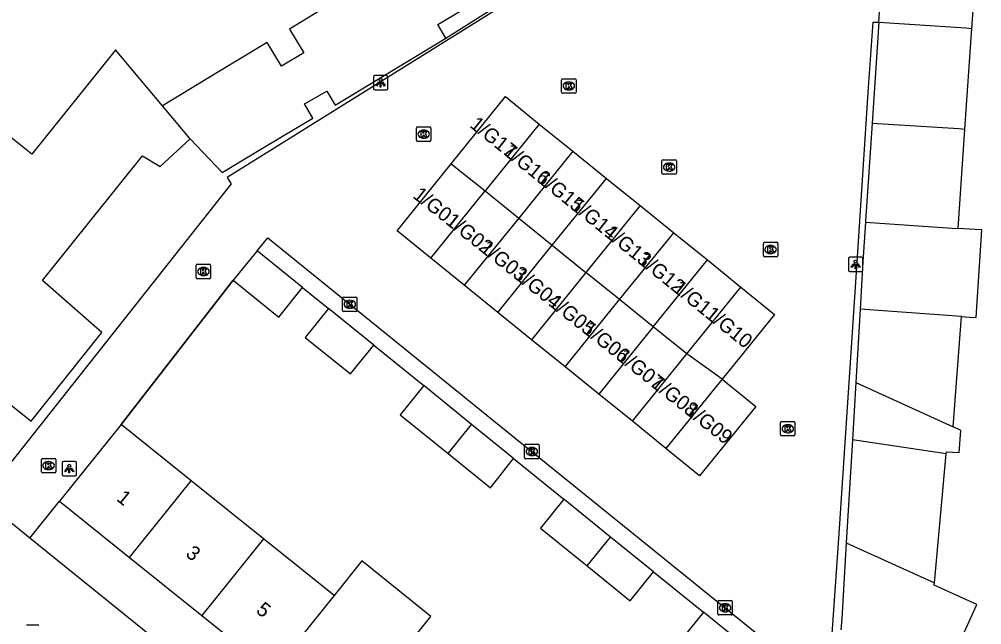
# Model space of a CAD drawing. Extents: x 160107 to 160928, y 382056 to 382918.
# Drawn here: x 160465.6 to 160532.4, y 382582.2 to 382624.3 of the extents above; entities that cross this region are included whole.
import ezdxf

# ---------------------------------------------------------------- set-up
doc = ezdxf.new("R2010")
doc.units = 0
for name, color, linetype in [('IMGEO_Kolk', 7, 'Continuous'), ('IMGEO_Lichtpunt', 7, 'Continuous'), ('IMGEO_Muur', 7, 'Continuous'), ('IMGEO_Pand', 7, 'Continuous'), ('IMGEO_Pand_nummerreeks', 7, 'Continuous'), ('IMGEO_Rijbaan_lokaal_open', 7, 'Continuous'), ('IMGEO_Voetpad_open', 7, 'Continuous')]:
    doc.layers.add(name, color=color, linetype=linetype)

msp = doc.modelspace()

# ---------------------------------------------------------------- linework, layer by layer
at = {"layer": 'IMGEO_Kolk'}
for p, q in [((160503.247, 382619.2), (160503.247, 382620.052)), ((160503.322, 382620.126), (160504.174, 382620.126)), ((160503.735, 382619.906), (160503.76, 382619.906)), ((160504.248, 382620.052), (160504.248, 382619.2)), ((160503.758, 382619.346), (160503.733, 382619.346)), ((160504.174, 382619.126), (160503.322, 382619.126)), ((160493.165, 382615.844), (160493.165, 382616.696)), ((160493.24, 382616.77), (160494.092, 382616.77)), ((160493.653, 382616.55), (160493.678, 382616.55)), ((160494.166, 382616.696), (160494.166, 382615.844)), ((160493.676, 382615.99), (160493.651, 382615.99)), ((160494.092, 382615.77), (160493.24, 382615.77)), ((160510.217, 382613.556), (160510.217, 382614.408)), ((160510.292, 382614.482), (160511.144, 382614.482)), ((160510.705, 382614.262), (160510.73, 382614.262)), ((160511.218, 382614.408), (160511.218, 382613.556)), ((160511.144, 382613.482), (160510.292, 382613.482)), ((160510.728, 382613.702), (160510.703, 382613.702)), ((160517.265, 382607.831), (160517.265, 382608.683)), ((160517.34, 382608.757), (160518.192, 382608.757)), ((160517.753, 382608.537), (160517.778, 382608.537)), ((160518.266, 382608.683), (160518.266, 382607.831)), ((160517.776, 382607.977), (160517.751, 382607.977)), ((160477.86, 382606.302), (160477.86, 382607.154)), ((160477.935, 382607.228), (160478.787, 382607.228)), ((160478.861, 382607.154), (160478.861, 382606.302)), ((160518.192, 382607.757), (160517.34, 382607.757)), ((160478.348, 382607.008), (160478.373, 382607.008)), ((160478.787, 382606.228), (160477.935, 382606.228)), ((160478.371, 382606.448), (160478.346, 382606.448)), ((160488.03, 382604.023), (160488.03, 382604.875)), ((160488.105, 382604.949), (160488.957, 382604.949)), ((160488.518, 382604.729), (160488.543, 382604.729)), ((160489.031, 382604.875), (160489.031, 382604.023)), ((160488.957, 382603.949), (160488.105, 382603.949)), ((160488.541, 382604.169), (160488.516, 382604.169)), ((160518.459, 382595.372), (160518.459, 382596.224)), ((160518.534, 382596.298), (160519.386, 382596.298)), ((160518.947, 382596.078), (160518.972, 382596.078)), ((160519.46, 382596.224), (160519.46, 382595.372)), ((160519.386, 382595.298), (160518.534, 382595.298)), ((160518.97, 382595.518), (160518.945, 382595.518)), ((160500.678, 382593.792), (160500.678, 382594.644)), ((160500.753, 382594.718), (160501.605, 382594.718)), ((160501.166, 382594.498), (160501.191, 382594.498)), ((160501.679, 382594.644), (160501.679, 382593.792)), ((160501.189, 382593.938), (160501.164, 382593.938)), ((160467.101, 382592.816), (160467.101, 382593.668)), ((160467.176, 382593.742), (160468.028, 382593.742)), ((160467.589, 382593.522), (160467.614, 382593.522)), ((160468.102, 382593.668), (160468.102, 382592.816)), ((160501.605, 382593.718), (160500.753, 382593.718)), ((160468.028, 382592.742), (160467.176, 382592.742)), ((160467.612, 382592.962), (160467.587, 382592.962)), ((160514.106, 382582.932), (160514.106, 382583.784)), ((160514.181, 382583.858), (160515.033, 382583.858)), ((160515.107, 382583.784), (160515.107, 382582.932)), ((160514.617, 382583.078), (160514.592, 382583.078)), ((160514.594, 382583.638), (160514.619, 382583.638)), ((160515.033, 382582.858), (160514.181, 382582.858)), ((160466.07, 382582.179), (160466.922, 382582.179))]:
    msp.add_line(p, q, dxfattribs=at)
for points in [[(160503.247, 382619.2), (160503.247, 382620.052)], [(160503.322, 382620.126), (160504.174, 382620.126)], [(160504.248, 382620.052), (160504.248, 382619.2)], [(160503.568, 382619.826), (160503.691, 382619.826), (160503.691, 382619.675), (160503.821, 382619.826), (160503.985, 382619.826), (160503.839, 382619.675), (160503.992, 382619.426), (160503.84, 382619.426), (160503.755, 382619.59), (160503.691, 382619.523), (160503.691, 382619.426), (160503.568, 382619.426), (160503.568, 382619.826)], [(160504.174, 382619.126), (160503.322, 382619.126)], [(160493.165, 382615.844), (160493.165, 382616.696)], [(160493.24, 382616.77), (160494.092, 382616.77)], [(160494.166, 382616.696), (160494.166, 382615.844)], [(160493.486, 382616.47), (160493.609, 382616.47), (160493.609, 382616.319), (160493.739, 382616.47), (160493.903, 382616.47), (160493.757, 382616.319), (160493.91, 382616.07), (160493.758, 382616.07), (160493.673, 382616.234), (160493.609, 382616.167), (160493.609, 382616.07), (160493.486, 382616.07), (160493.486, 382616.47)], [(160494.092, 382615.77), (160493.24, 382615.77)], [(160510.217, 382613.556), (160510.217, 382614.408)], [(160510.292, 382614.482), (160511.144, 382614.482)], [(160510.538, 382614.182), (160510.661, 382614.182), (160510.661, 382614.031), (160510.791, 382614.182), (160510.955, 382614.182), (160510.809, 382614.031), (160510.962, 382613.782), (160510.81, 382613.782), (160510.725, 382613.946), (160510.661, 382613.879), (160510.661, 382613.782), (160510.538, 382613.782), (160510.538, 382614.182)], [(160511.218, 382614.408), (160511.218, 382613.556)], [(160511.144, 382613.482), (160510.292, 382613.482)], [(160517.265, 382607.831), (160517.265, 382608.683)], [(160517.34, 382608.757), (160518.192, 382608.757)], [(160518.266, 382608.683), (160518.266, 382607.831)], [(160517.586, 382608.457), (160517.709, 382608.457), (160517.709, 382608.306), (160517.839, 382608.457), (160518.003, 382608.457), (160517.857, 382608.306), (160518.01, 382608.057), (160517.858, 382608.057), (160517.773, 382608.221), (160517.709, 382608.154), (160517.709, 382608.057), (160517.586, 382608.057), (160517.586, 382608.457)], [(160477.86, 382606.302), (160477.86, 382607.154)], [(160477.935, 382607.228), (160478.787, 382607.228)], [(160478.861, 382607.154), (160478.861, 382606.302)], [(160518.192, 382607.757), (160517.34, 382607.757)], [(160478.181, 382606.928), (160478.304, 382606.928), (160478.304, 382606.777), (160478.434, 382606.928), (160478.598, 382606.928), (160478.452, 382606.777), (160478.605, 382606.528), (160478.453, 382606.528), (160478.368, 382606.692), (160478.304, 382606.625), (160478.304, 382606.528), (160478.181, 382606.528), (160478.181, 382606.928)], [(160478.787, 382606.228), (160477.935, 382606.228)], [(160488.03, 382604.023), (160488.03, 382604.875)], [(160488.105, 382604.949), (160488.957, 382604.949)], [(160488.351, 382604.649), (160488.474, 382604.649), (160488.474, 382604.498), (160488.604, 382604.649), (160488.768, 382604.649), (160488.622, 382604.498), (160488.775, 382604.249), (160488.623, 382604.249), (160488.538, 382604.413), (160488.474, 382604.346), (160488.474, 382604.249), (160488.351, 382604.249), (160488.351, 382604.649)], [(160489.031, 382604.875), (160489.031, 382604.023)], [(160488.957, 382603.949), (160488.105, 382603.949)], [(160518.459, 382595.372), (160518.459, 382596.224)], [(160518.534, 382596.298), (160519.386, 382596.298)], [(160518.78, 382595.998), (160518.903, 382595.998), (160518.903, 382595.847), (160519.033, 382595.998), (160519.197, 382595.998), (160519.051, 382595.847), (160519.204, 382595.598), (160519.052, 382595.598), (160518.967, 382595.762), (160518.903, 382595.695), (160518.903, 382595.598), (160518.78, 382595.598), (160518.78, 382595.998)], [(160519.46, 382596.224), (160519.46, 382595.372)], [(160519.386, 382595.298), (160518.534, 382595.298)], [(160500.678, 382593.792), (160500.678, 382594.644)], [(160500.753, 382594.718), (160501.605, 382594.718)], [(160501.679, 382594.644), (160501.679, 382593.792)], [(160500.999, 382594.418), (160501.122, 382594.418), (160501.122, 382594.267), (160501.252, 382594.418), (160501.416, 382594.418), (160501.27, 382594.267), (160501.423, 382594.018), (160501.271, 382594.018), (160501.186, 382594.182), (160501.122, 382594.115), (160501.122, 382594.018), (160500.999, 382594.018), (160500.999, 382594.418)], [(160467.101, 382592.816), (160467.101, 382593.668)], [(160467.176, 382593.742), (160468.028, 382593.742)], [(160467.422, 382593.442), (160467.545, 382593.442), (160467.545, 382593.291), (160467.675, 382593.442), (160467.839, 382593.442), (160467.693, 382593.291), (160467.846, 382593.042), (160467.694, 382593.042), (160467.609, 382593.206), (160467.545, 382593.139), (160467.545, 382593.042), (160467.422, 382593.042), (160467.422, 382593.442)], [(160468.102, 382593.668), (160468.102, 382592.816)], [(160501.605, 382593.718), (160500.753, 382593.718)], [(160468.028, 382592.742), (160467.176, 382592.742)], [(160514.106, 382582.932), (160514.106, 382583.784)], [(160514.181, 382583.858), (160515.033, 382583.858)], [(160515.107, 382583.784), (160515.107, 382582.932)], [(160514.427, 382583.558), (160514.55, 382583.558), (160514.55, 382583.407), (160514.68, 382583.558), (160514.844, 382583.558), (160514.698, 382583.407), (160514.851, 382583.158), (160514.699, 382583.158), (160514.614, 382583.322), (160514.55, 382583.255), (160514.55, 382583.158), (160514.427, 382583.158), (160514.427, 382583.558)], [(160515.033, 382582.858), (160514.181, 382582.858)], [(160466.07, 382582.179), (160466.922, 382582.179)]]:
    msp.add_lwpolyline(points, dxfattribs=at)
for centre, start, end in [((160503.324, 382620.05), 91.55205, 178.44795), ((160503.324, 382620.05), 91.55205, 178.44795), ((160504.172, 382620.05), 1.55205, 88.44795), ((160504.172, 382620.05), 1.55205, 88.44795), ((160503.324, 382619.202), 181.55205, 268.44795), ((160503.324, 382619.202), 181.55205, 268.44795), ((160504.172, 382619.202), 271.55205, 358.44795), ((160504.172, 382619.202), 271.55205, 358.44795), ((160493.242, 382616.694), 91.55205, 178.44795), ((160493.242, 382616.694), 91.55205, 178.44795), ((160494.09, 382616.694), 1.55205, 88.44795), ((160494.09, 382616.694), 1.55205, 88.44795), ((160493.242, 382615.846), 181.55205, 268.44795), ((160493.242, 382615.846), 181.55205, 268.44795), ((160494.09, 382615.846), 271.55205, 358.44795), ((160494.09, 382615.846), 271.55205, 358.44795), ((160510.294, 382614.406), 91.55205, 178.44795), ((160510.294, 382614.406), 91.55205, 178.44795), ((160511.142, 382614.406), 1.55205, 88.44795), ((160511.142, 382614.406), 1.55205, 88.44795), ((160510.294, 382613.558), 181.55205, 268.44795), ((160510.294, 382613.558), 181.55205, 268.44795), ((160511.142, 382613.558), 271.55205, 358.44795), ((160511.142, 382613.558), 271.55205, 358.44795), ((160517.342, 382608.681), 91.55205, 178.44795), ((160517.342, 382608.681), 91.55205, 178.44795), ((160518.19, 382608.681), 1.55205, 88.44795), ((160518.19, 382608.681), 1.55205, 88.44795), ((160517.342, 382607.833), 181.55205, 268.44795), ((160517.342, 382607.833), 181.55205, 268.44795), ((160518.19, 382607.833), 271.55205, 358.44795), ((160518.19, 382607.833), 271.55205, 358.44795), ((160477.937, 382607.152), 91.55205, 178.44795), ((160477.937, 382607.152), 91.55205, 178.44795), ((160478.785, 382607.152), 1.55205, 88.44795), ((160478.785, 382607.152), 1.55205, 88.44795), ((160477.937, 382606.304), 181.55205, 268.44795), ((160477.937, 382606.304), 181.55205, 268.44795), ((160478.785, 382606.304), 271.55205, 358.44795), ((160478.785, 382606.304), 271.55205, 358.44795), ((160488.107, 382604.873), 91.55205, 178.44795), ((160488.107, 382604.873), 91.55205, 178.44795), ((160488.955, 382604.873), 1.55205, 88.44795), ((160488.955, 382604.873), 1.55205, 88.44795), ((160488.107, 382604.025), 181.55205, 268.44795), ((160488.107, 382604.025), 181.55205, 268.44795), ((160488.955, 382604.025), 271.55205, 358.44795), ((160488.955, 382604.025), 271.55205, 358.44795), ((160518.536, 382596.222), 91.55205, 178.44795), ((160518.536, 382596.222), 91.55205, 178.44795), ((160519.384, 382596.222), 1.55205, 88.44795), ((160519.384, 382596.222), 1.55205, 88.44795), ((160518.536, 382595.374), 181.55205, 268.44795), ((160518.536, 382595.374), 181.55205, 268.44795), ((160519.384, 382595.374), 271.55205, 358.44795), ((160519.384, 382595.374), 271.55205, 358.44795), ((160500.755, 382594.642), 91.55205, 178.44795), ((160500.755, 382594.642), 91.55205, 178.44795), ((160501.603, 382594.642), 1.55205, 88.44795), ((160501.603, 382594.642), 1.55205, 88.44795), ((160500.755, 382593.794), 181.55205, 268.44795), ((160500.755, 382593.794), 181.55205, 268.44795), ((160501.603, 382593.794), 271.55205, 358.44795), ((160501.603, 382593.794), 271.55205, 358.44795), ((160467.178, 382593.666), 91.55205, 178.44795), ((160467.178, 382593.666), 91.55205, 178.44795), ((160468.026, 382593.666), 1.55205, 88.44795), ((160468.026, 382593.666), 1.55205, 88.44795), ((160467.178, 382592.818), 181.55205, 268.44795), ((160467.178, 382592.818), 181.55205, 268.44795), ((160468.026, 382592.818), 271.55205, 358.44795), ((160468.026, 382592.818), 271.55205, 358.44795), ((160514.183, 382583.782), 91.55205, 178.44795), ((160514.183, 382583.782), 91.55205, 178.44795), ((160515.031, 382583.782), 1.55205, 88.44795), ((160515.031, 382583.782), 1.55205, 88.44795), ((160514.183, 382582.934), 181.55205, 268.44795), ((160514.183, 382582.934), 181.55205, 268.44795), ((160515.031, 382582.934), 271.55205, 358.44795), ((160515.031, 382582.934), 271.55205, 358.44795)]:
    msp.add_arc(centre, 0.0765, start, end, dxfattribs=at)
for centre, major_axis, ratio, start_param, end_param in [((160503.734, 382619.626), (-0.387, 0.002), 0.722429, 4.712389, 7.853982), ((160503.759, 382619.626), (-0.39, 0.002), 0.717154, 1.570796, 4.712389), ((160493.652, 382616.27), (-0.387, 0.002), 0.722429, 4.712389, 7.853982), ((160493.677, 382616.27), (-0.39, 0.002), 0.717154, 1.570796, 4.712389), ((160510.704, 382613.982), (-0.387, 0.002), 0.722429, 4.712389, 7.853982), ((160510.729, 382613.982), (-0.39, 0.002), 0.717154, 1.570796, 4.712389), ((160517.752, 382608.257), (-0.387, 0.002), 0.722429, 4.712389, 7.853982), ((160517.777, 382608.257), (-0.39, 0.002), 0.717154, 1.570796, 4.712389), ((160478.347, 382606.728), (-0.387, 0.002), 0.722429, 4.712389, 7.853982), ((160478.372, 382606.728), (-0.39, 0.002), 0.717154, 1.570796, 4.712389), ((160488.517, 382604.449), (-0.387, 0.002), 0.722429, 4.712389, 7.853982), ((160488.542, 382604.449), (-0.39, 0.002), 0.717154, 1.570796, 4.712389), ((160518.946, 382595.798), (-0.387, 0.002), 0.722429, 4.712389, 7.853982), ((160518.971, 382595.798), (-0.39, 0.002), 0.717154, 1.570796, 4.712389), ((160501.165, 382594.218), (-0.387, 0.002), 0.722429, 4.712389, 7.853982), ((160501.19, 382594.218), (-0.39, 0.002), 0.717154, 1.570796, 4.712389), ((160467.588, 382593.242), (-0.387, 0.002), 0.722429, 4.712389, 7.853982), ((160467.613, 382593.242), (-0.39, 0.002), 0.717154, 1.570796, 4.712389), ((160514.593, 382583.358), (-0.387, 0.002), 0.722429, 4.712389, 7.853982), ((160514.618, 382583.358), (-0.39, 0.002), 0.717154, 1.570796, 4.712389)]:
    msp.add_ellipse(centre, major_axis=major_axis, ratio=ratio, start_param=start_param, end_param=end_param, dxfattribs=at)
at = {"layer": 'IMGEO_Lichtpunt'}
for p, q in [((160490.17, 382620.243), (160490.17, 382619.436)), ((160490.17, 382620.243), (160490.17, 382619.436)), ((160491.072, 382620.338), (160490.264, 382620.338)), ((160491.072, 382620.338), (160490.264, 382620.338)), ((160491.166, 382619.436), (160491.166, 382620.243)), ((160491.166, 382619.436), (160491.166, 382620.243)), ((160490.264, 382619.342), (160491.072, 382619.342)), ((160490.264, 382619.342), (160491.072, 382619.342)), ((160523.176, 382607.623), (160523.176, 382606.816)), ((160523.176, 382607.623), (160523.176, 382606.816)), ((160524.078, 382607.718), (160523.27, 382607.718)), ((160524.078, 382607.718), (160523.27, 382607.718)), ((160524.172, 382606.816), (160524.172, 382607.623)), ((160524.172, 382606.816), (160524.172, 382607.623)), ((160523.27, 382606.722), (160524.078, 382606.722)), ((160523.27, 382606.722), (160524.078, 382606.722)), ((160468.541, 382593.432), (160468.541, 382592.625)), ((160468.541, 382593.432), (160468.541, 382592.625)), ((160469.443, 382593.527), (160468.635, 382593.527)), ((160469.443, 382593.527), (160468.635, 382593.527)), ((160469.537, 382592.625), (160469.537, 382593.432)), ((160469.537, 382592.625), (160469.537, 382593.432)), ((160468.635, 382592.531), (160469.443, 382592.531)), ((160468.635, 382592.531), (160469.443, 382592.531))]:
    msp.add_line(p, q, dxfattribs=at)
for points in [[(160490.544, 382619.907), (160490.583, 382619.879), (160490.395, 382619.617), (160490.357, 382619.644), (160490.544, 382619.907)], [(160490.646, 382619.859), (160490.693, 382619.859), (160490.693, 382619.537), (160490.646, 382619.537), (160490.646, 382619.859)], [(160490.756, 382619.879), (160490.794, 382619.906), (160490.981, 382619.644), (160490.942, 382619.616), (160490.756, 382619.879)], [(160523.55, 382607.287), (160523.589, 382607.259), (160523.401, 382606.997), (160523.363, 382607.024), (160523.55, 382607.287)], [(160523.652, 382607.239), (160523.699, 382607.239), (160523.699, 382606.917), (160523.652, 382606.917), (160523.652, 382607.239)], [(160523.762, 382607.259), (160523.8, 382607.286), (160523.987, 382607.024), (160523.948, 382606.996), (160523.762, 382607.259)], [(160468.915, 382593.096), (160468.954, 382593.068), (160468.766, 382592.806), (160468.728, 382592.833), (160468.915, 382593.096)], [(160469.127, 382593.068), (160469.165, 382593.095), (160469.352, 382592.833), (160469.313, 382592.805), (160469.127, 382593.068)], [(160469.017, 382593.048), (160469.064, 382593.048), (160469.064, 382592.726), (160469.017, 382592.726), (160469.017, 382593.048)]]:
    msp.add_lwpolyline(points, dxfattribs=at)
for centre in [(160490.669, 382620.041), (160523.675, 382607.421), (160469.04, 382593.23)]:
    msp.add_circle(centre, 0.0994, dxfattribs=at)
for centre, start, end in [((160490.264, 382620.243), 90, 180), ((160490.264, 382620.243), 90, 180), ((160491.072, 382620.243), 0, 90), ((160491.072, 382620.243), 0, 90), ((160490.264, 382619.436), 180, 270), ((160490.264, 382619.436), 180, 270), ((160491.072, 382619.436), 270, 0), ((160491.072, 382619.436), 270, 360), ((160523.27, 382607.623), 90, 180), ((160523.27, 382607.623), 90, 180), ((160524.078, 382607.623), 0, 90), ((160524.078, 382607.623), 0, 90), ((160523.27, 382606.816), 180, 270), ((160523.27, 382606.816), 180, 270), ((160524.078, 382606.816), 270, 0), ((160524.078, 382606.816), 270, 360), ((160468.635, 382593.432), 90, 180), ((160468.635, 382593.432), 90, 180), ((160469.443, 382593.432), 0, 90), ((160469.443, 382593.432), 0, 90), ((160468.635, 382592.625), 180, 270), ((160468.635, 382592.625), 180, 270), ((160469.443, 382592.625), 270, 0), ((160469.443, 382592.625), 270, 360)]:
    msp.add_arc(centre, 0.0946, start, end, dxfattribs=at)
at = {"layer": 'IMGEO_Muur'}
for points in [[(160495.212, 382622.935), (160499.797, 382625.871)], [(160480.439, 382606.115), (160472.653, 382596.093)]]:
    msp.add_lwpolyline(points, dxfattribs=at)
at = {"layer": 'IMGEO_Pand'}
for points in [[(160477.432, 382615.94), (160479.664, 382613.615), (160482.477, 382615.301), (160485.968, 382617.393), (160485.379, 382618.374), (160486.928, 382619.257), (160487.511, 382618.286), (160495.212, 382622.935), (160494.641, 382623.899), (160496.306, 382624.888), (160494.782, 382627.419), (160491.499, 382625.469), (160489.904, 382628.108), (160486.865, 382626.272), (160487.382, 382625.416), (160484.334, 382623.575), (160485.332, 382621.923), (160483.791, 382620.991), (160482.792, 382622.642), (160479.292, 382620.529), (160475.509, 382618.245)], [(160525.288, 382624.05), (160525.477, 382626.898)], [(160531.751, 382623.624), (160531.949, 382626.487)], [(160525.288, 382624.05), (160524.822, 382617.036)], [(160525.288, 382624.05), (160531.337, 382623.651), (160531.751, 382623.624)], [(160531.266, 382616.63), (160531.751, 382623.624)], [(160475.509, 382618.245), (160472.259, 382622.139), (160472.107, 382621.949), (160466.446, 382614.871), (160462.136, 382618.318), (160456.77, 382611.608), (160463.264, 382606.415), (160459.571, 382601.796), (160466.396, 382596.337), (160471.313, 382602.486), (160467.185, 382606.098), (160474.119, 382614.769), (160475.347, 382614.015), (160477.432, 382615.94)], [(160495.582, 382614.216), (160499.348, 382618.879), (160501.697, 382616.978)], [(160477.432, 382615.94), (160475.509, 382618.245)], [(160501.697, 382616.978), (160497.927, 382612.323)], [(160501.697, 382616.978), (160504.032, 382615.088)], [(160524.822, 382617.036), (160524.37, 382610.228), (160524.365, 382610.15)], [(160524.822, 382617.036), (160530.853, 382616.656), (160531.266, 382616.63)], [(160530.788, 382609.724), (160531.266, 382616.63)], [(160504.032, 382615.088), (160500.264, 382610.435)], [(160504.032, 382615.088), (160506.367, 382613.198)], [(160494.152, 382607.662), (160491.817, 382609.553), (160495.582, 382614.216)], [(160495.582, 382614.216), (160497.927, 382612.323)], [(160502.602, 382608.548), (160506.367, 382613.198)], [(160506.367, 382613.198), (160508.703, 382611.308)], [(160494.152, 382607.662), (160497.927, 382612.323)], [(160497.927, 382612.323), (160500.264, 382610.435)], [(160508.703, 382611.308), (160504.939, 382606.66)], [(160508.703, 382611.308), (160511.038, 382609.418)], [(160500.264, 382610.435), (160496.487, 382605.771)], [(160500.264, 382610.435), (160502.602, 382608.548)], [(160524.365, 382610.15), (160524.182, 382607.399), (160523.987, 382604.117)], [(160524.365, 382610.15), (160530.376, 382609.75), (160530.788, 382609.724)], [(160507.277, 382604.773), (160511.038, 382609.418)], [(160511.038, 382609.418), (160513.374, 382607.528)], [(160531.027, 382603.598), (160531.589, 382603.557), (160532.045, 382603.523), (160532.437, 382609.618), (160531.981, 382609.647), (160530.788, 382609.724)], [(160498.822, 382603.88), (160502.602, 382608.548)], [(160502.602, 382608.548), (160504.939, 382606.66)], [(160482.098, 382608.167), (160480.439, 382606.115)], [(160485.25, 382605.608), (160482.098, 382608.167)], [(160496.487, 382605.771), (160494.152, 382607.662)], [(160509.614, 382602.885), (160513.374, 382607.528)], [(160513.374, 382607.528), (160515.709, 382605.637)], [(160504.939, 382606.66), (160501.157, 382601.989)], [(160507.277, 382604.773), (160504.939, 382606.66)], [(160480.439, 382606.115), (160483.591, 382603.556), (160485.25, 382605.608)], [(160498.822, 382603.88), (160496.487, 382605.771)], [(160511.952, 382600.997), (160515.709, 382605.637)], [(160515.709, 382605.637), (160518.044, 382603.748), (160514.402, 382599.247)], [(160503.491, 382600.099), (160507.277, 382604.773)], [(160509.614, 382602.885), (160507.277, 382604.773)], [(160487.051, 382604.16), (160485.421, 382602.147), (160488.58, 382599.606), (160490.204, 382601.612)], [(160490.204, 382601.612), (160487.051, 382604.16)], [(160501.157, 382601.989), (160498.822, 382603.88)], [(160523.987, 382604.117), (160523.683, 382599.005)], [(160531.027, 382603.598), (160523.987, 382604.117)], [(160530.449, 382595.931), (160531.027, 382603.598)], [(160509.614, 382602.885), (160505.826, 382598.208)], [(160511.952, 382600.997), (160509.614, 382602.885)], [(160503.491, 382600.099), (160501.157, 382601.989)], [(160508.161, 382596.317), (160511.952, 382600.997)], [(160514.402, 382599.247), (160511.952, 382600.997)], [(160505.826, 382598.208), (160503.491, 382600.099)], [(160514.402, 382599.247), (160516.741, 382597.358), (160512.831, 382592.535), (160510.496, 382594.426)], [(160514.402, 382599.247), (160514.29, 382599.109), (160510.496, 382594.426)], [(160493.678, 382598.805), (160492.033, 382596.771), (160495.366, 382594.075)], [(160496.997, 382596.104), (160493.678, 382598.805)], [(160523.683, 382599.005), (160523.447, 382595.028)], [(160523.683, 382599.005), (160530.449, 382595.931)], [(160508.161, 382596.317), (160505.826, 382598.208)], [(160472.653, 382596.093), (160468.365, 382590.761)], [(160477.509, 382592.189), (160476.554, 382592.956), (160472.653, 382596.093)], [(160495.366, 382594.075), (160496.997, 382596.104)], [(160499.909, 382593.734), (160496.997, 382596.104)], [(160510.496, 382594.426), (160508.161, 382596.317)], [(160529.966, 382594.048), (160529.98, 382594.202), (160530.879, 382594.146), (160530.995, 382595.683), (160530.449, 382595.931)], [(160523.447, 382595.028), (160523.021, 382587.864)], [(160529.966, 382594.048), (160523.447, 382595.028)], [(160495.366, 382594.075), (160498.302, 382591.7), (160499.909, 382593.734)], [(160529.152, 382585.097), (160529.966, 382594.048)], [(160473.223, 382586.856), (160477.509, 382592.189)], [(160482.54, 382588.152), (160477.509, 382592.189)], [(160468.365, 382590.761), (160473.223, 382586.856)], [(160503.402, 382590.901), (160501.777, 382588.891), (160505.026, 382586.264)], [(160506.643, 382588.276), (160503.402, 382590.901)], [(160482.54, 382588.152), (160478.25, 382582.816)], [(160487.442, 382584.218), (160482.54, 382588.152)], [(160505.026, 382586.264), (160506.643, 382588.276)], [(160509.632, 382585.855), (160506.643, 382588.276)], [(160523.021, 382587.864), (160522.708, 382582.592), (160522.649, 382581.836)], [(160523.021, 382587.864), (160529.152, 382585.097)], [(160473.223, 382586.856), (160478.25, 382582.816)], [(160492.247, 382580.362), (160494.172, 382582.757), (160489.365, 382586.621), (160487.442, 382584.218)], [(160505.026, 382586.264), (160508.01, 382583.85), (160509.632, 382585.855)], [(160529.486, 382577.794), (160532.105, 382583.595), (160529.137, 382584.927), (160529.152, 382585.097)], [(160487.442, 382584.218), (160483.149, 382578.878)], [(160478.25, 382582.816), (160483.149, 382578.878)], [(160513.108, 382583.049), (160511.462, 382581.014), (160514.58, 382578.492)], [(160516.219, 382580.531), (160513.108, 382583.049)]]:
    msp.add_lwpolyline(points, dxfattribs=at)
at = {"layer": 'IMGEO_Rijbaan_lokaal_open'}
for points in [[(160525.477, 382626.898), (160516.443, 382636.034), (160510.687, 382632.435), (160500, 382625.753), (160480.01, 382613.255), (160480.277, 382612.822), (160464.977, 382593.454)], [(160521.777, 382577.568), (160522.529, 382588.511), (160523.188, 382598.313), (160523.787, 382607.377), (160524.568, 382619.515), (160524.9, 382624.057), (160525.288, 382624.05)], [(160482.098, 382608.167), (160482.828, 382609.057), (160500, 382595.174), (160521.777, 382577.568)], [(160472.653, 382596.093), (160480.439, 382606.115)], [(160466.307, 382588.202), (160462.972, 382590.915)], [(160466.307, 382588.202), (160468.365, 382590.761)]]:
    msp.add_lwpolyline(points, dxfattribs=at)
at = {"layer": 'IMGEO_Voetpad_open'}
for points in [[(160485.25, 382605.608), (160487.051, 382604.16)], [(160490.204, 382601.612), (160493.678, 382598.805)], [(160499.909, 382593.734), (160500, 382593.66), (160503.402, 382590.901)], [(160494.827, 382565.152), (160466.307, 382588.202)], [(160509.632, 382585.855), (160513.108, 382583.049)]]:
    msp.add_lwpolyline(points, dxfattribs=at)

# ---------------------------------------------------------------- texts
at = {"layer": 'IMGEO_Pand_nummerreeks'}
for s, rotation, p in [('1/G17', 321.09151, (160496.804, 382616.814)), ('1/G16', 321.09151, (160499.14, 382614.929)), ('1/G15', 321.09151, (160501.475, 382613.044)), ('1/G01', 321.61603, (160492.844, 382611.907)), ('1/G14', 321.09151, (160503.811, 382611.159)), ('1/G02', 321.61603, (160495.128, 382610.097)), ('1/G13', 321.09151, (160506.147, 382609.274)), ('1/G03', 321.61603, (160497.509, 382608.212)), ('1/G12', 321.09151, (160508.477, 382607.392)), ('1/G04', 321.61603, (160499.884, 382606.33)), ('1/G11', 321.09151, (160510.904, 382605.434)), ('1/G05', 321.61603, (160502.26, 382604.448)), ('1/G10', 321.09151, (160513.156, 382603.616)), ('1/G06', 321.61603, (160504.636, 382602.566)), ('1/G07', 321.61603, (160507.011, 382600.684)), ('1/G08', 321.61603, (160509.389, 382598.8)), ('1/G09', 321.61603, (160511.76, 382596.923)), ('1', 321.20914, (160472.262, 382590.861)), ('3', 321.20914, (160477.063, 382587.004)), ('5', 321.20914, (160481.952, 382583.074))]:
    msp.add_text(s, height=1, rotation=rotation, dxfattribs=at).set_placement(p)

doc.saveas('drawing.dxf')
